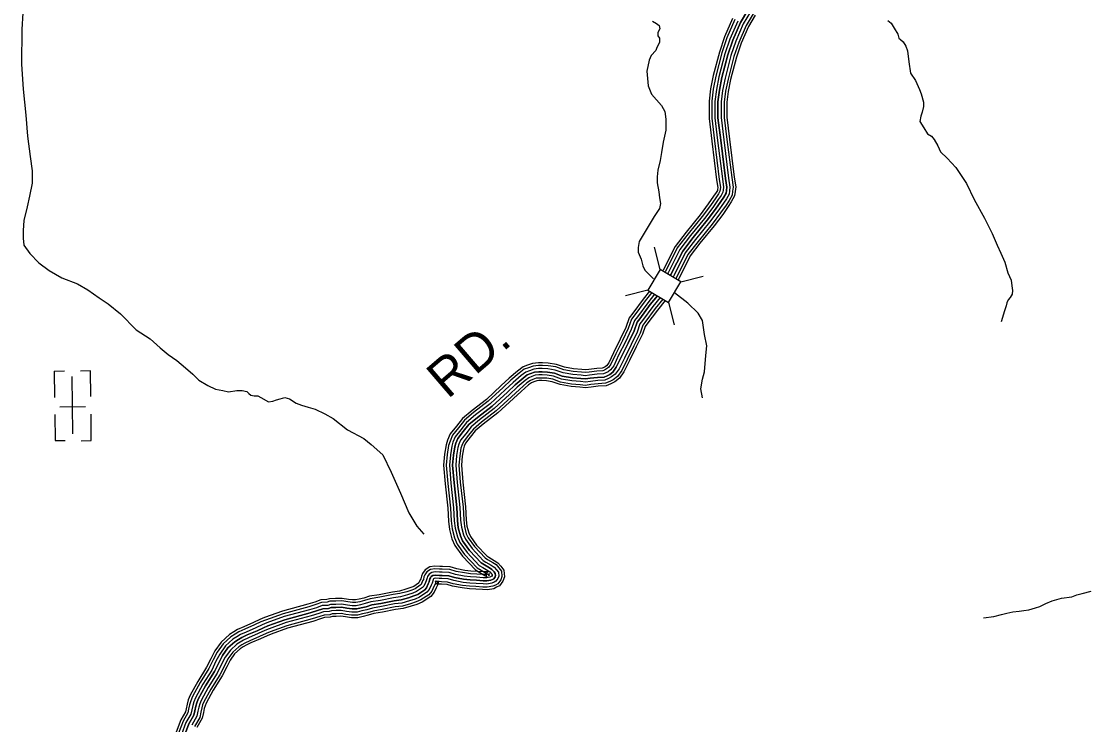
# Model space of a CAD drawing. Extents: x 1788175 to 1969470, y 584502 to 738744.
# Drawn here: x 1907026 to 1917533, y 628048 to 634958 of the extents above; entities that cross this region are included whole.
import ezdxf

# ---------------------------------------------------------------- set-up
doc = ezdxf.new("R2010")
doc.units = 0
for name, color, linetype in [('DESIGN - ROW - Right-of-Way and Easement Labels', 7, 'Continuous'), ('DESIGN - TRANSPORTATION - Text', 7, 'Continuous'), ('DESIGN - UTILITIES - Cable (Underground) with Text', 7, 'Continuous'), ('SURVEY - CONTOURS - Index with Text', 7, 'Continuous'), ('SURVEY - DRAINAGE - Storm Sewer', 7, 'Continuous')]:
    doc.layers.add(name, color=color, linetype=linetype)

msp = doc.modelspace()

# ---------------------------------------------------------------- linework, layer by layer
at = {"layer": 'DESIGN - TRANSPORTATION - Text'}
for points in [[(1907026, 635193), (1907031, 635184), (1907041, 635137), (1907041, 635042), (1907031, 634878), (1907027, 634538), (1907044, 634293), (1907068, 634037), (1907086, 633829), (1907111, 633632), (1907133, 633490), (1907130, 633368), (1907106, 633241), (1907082, 633137), (1907049, 633002), (1907043, 632904), (1907042, 632828), (1907051, 632760), (1907110, 632678)], [(1913228, 634959), (1913268, 634936), (1913294, 634918), (1913299, 634884), (1913279, 634850), (1913279, 634818), (1913296, 634792), (1913296, 634750), (1913271, 634703), (1913259, 634671), (1913216, 634624), (1913195, 634578), (1913172, 634468), (1913186, 634324), (1913217, 634244), (1913316, 634131), (1913349, 634072), (1913360, 633996), (1913358, 633891)], [(1915541, 634966), (1915574, 634942), (1915602, 634893), (1915639, 634833), (1915648, 634795), (1915666, 634779), (1915692, 634758), (1915717, 634714), (1915733, 634670), (1915747, 634560), (1915762, 634450), (1915811, 634377), (1915850, 634289), (1915867, 634245), (1915890, 634164), (1915892, 634122), (1915879, 634065), (1915864, 634027), (1915856, 633973), (1915893, 633911), (1915930, 633852), (1915970, 633830), (1915995, 633798), (1916032, 633737), (1916058, 633677), (1916123, 633614), (1916208, 633523), (1916312, 633364), (1916390, 633207), (1916491, 633026), (1916565, 632875), (1916616, 632760), (1916649, 632680), (1916690, 632591), (1916720, 632489), (1916751, 632415), (1916759, 632361), (1916766, 632315), (1916761, 632279), (1916741, 632245), (1916721, 632222), (1916710, 632194), (1916704, 632164), (1916687, 632114), (1916654, 632007)], [(1913358, 633891), (1913333, 633770), (1913315, 633669), (1913303, 633592), (1913279, 633497), (1913273, 633432), (1913273, 633373), (1913289, 633285)], [(1913289, 633285), (1913296, 633223), (1913306, 633168), (1913296, 633120), (1913244, 633041), (1913096, 632795), (1913086, 632738), (1913086, 632690), (1913115, 632623), (1913134, 632556), (1913153, 632513), (1913238, 632429)], [(1907110, 632678), (1907197, 632587), (1907298, 632509), (1907422, 632438), (1907577, 632379), (1907680, 632320), (1907789, 632243), (1907877, 632183), (1907999, 632086), (1908155, 631926), (1908292, 631838), (1908389, 631751), (1908468, 631686), (1908552, 631625), (1908639, 631555), (1908712, 631492), (1908771, 631432), (1908857, 631382), (1908932, 631343), (1909004, 631332), (1909060, 631318), (1909142, 631331), (1909196, 631330), (1909240, 631323), (1909260, 631303), (1909282, 631287), (1909314, 631280), (1909350, 631278), (1909380, 631263), (1909455, 631220), (1909495, 631226), (1909533, 631241), (1909569, 631249), (1909616, 631262), (1909662, 631251), (1909727, 631208), (1909779, 631186), (1909845, 631167), (1909914, 631148), (1910008, 631101), (1910089, 631057), (1910230, 630944), (1910391, 630859), (1910462, 630800), (1910577, 630699), (1910661, 630528), (1910752, 630321), (1910832, 630128), (1910912, 629999), (1910982, 629921)], [(1913718, 631260), (1913701, 631349), (1913718, 631444), (1913738, 631515), (1913750, 631675), (1913760, 631770), (1913740, 631882), (1913719, 632018), (1913677, 632091), (1913576, 632191), (1913445, 632292)], [(1916481, 629096), (1916582, 629109), (1916656, 629129), (1916710, 629143), (1916770, 629156), (1916831, 629163), (1916878, 629170), (1916925, 629176), (1916992, 629196), (1917033, 629210), (1917093, 629237), (1917154, 629264), (1917201, 629277), (1917248, 629291), (1917349, 629304), (1917396, 629324), (1917450, 629338), (1917537, 629358)]]:
    msp.add_lwpolyline(points, dxfattribs=at)
at = {"layer": 'DESIGN - UTILITIES - Cable (Underground) with Text'}
for p, q in [((1907349, 631522), (1907449, 631524)), ((1907349, 631522), (1907352, 631264)), ((1907705, 631523), (1907607, 631521)), ((1907708, 631271), (1907705, 631523)), ((1907403, 631171), (1907657, 631174)), ((1907354, 631096), (1907357, 630839)), ((1907713, 630839), (1907710, 631100)), ((1907357, 630839), (1907457, 630840)), ((1907614, 630838), (1907713, 630839))]:
    msp.add_line(p, q, dxfattribs=at)
msp.add_lwpolyline([(1907532, 630905), (1907525, 631468)], dxfattribs=at)
at = {"layer": 'SURVEY - CONTOURS - Index with Text'}
for points in [[(1913402, 632461), (1913409, 632472), (1913524, 632700), (1913626, 632834), (1913764, 633004), (1913846, 633113), (1913899, 633190), (1913929, 633230), (1913950, 633271), (1913954, 633297), (1913957, 633329), (1913944, 633415), (1913898, 633791), (1913871, 634011), (1913871, 634169), (1913885, 634283), (1913910, 634406), (1913969, 634631), (1914017, 634774), (1914093, 634947), (1914165, 635068)], [(1914165, 635068), (1914093, 634947), (1914017, 634774), (1913969, 634631), (1913910, 634406), (1913885, 634283), (1913871, 634169), (1913871, 634011), (1913898, 633791), (1913944, 633415), (1913957, 633329), (1913954, 633297), (1913950, 633271), (1913929, 633230), (1913899, 633190), (1913846, 633113), (1913764, 633004)], [(1914191, 635051), (1914120, 634933), (1914046, 634763), (1913998, 634622), (1913940, 634399), (1913916, 634278), (1913902, 634167), (1913902, 634013), (1913928, 633795), (1913975, 633419), (1913989, 633330), (1913985, 633293), (1913980, 633261), (1913955, 633214), (1913925, 633172), (1913871, 633095), (1913788, 632985)], [(1914014, 634988), (1913935, 634806), (1913885, 634656), (1913824, 634426), (1913799, 634297), (1913783, 634175), (1913783, 634005), (1913810, 633780), (1913857, 633403), (1913869, 633327), (1913867, 633308), (1913866, 633298), (1913854, 633277), (1913828, 633241), (1913775, 633165), (1913695, 633058)], [(1914037, 634976), (1913959, 634796), (1913909, 634649), (1913849, 634420), (1913824, 634293), (1913809, 634173), (1913809, 634007), (1913836, 633783), (1913883, 633406), (1913895, 633328), (1913892, 633305), (1913890, 633290), (1913876, 633263), (1913849, 633226), (1913796, 633149), (1913715, 633042)], [(1914065, 634961), (1913988, 634785), (1913939, 634640), (1913879, 634413), (1913855, 634288), (1913840, 634171), (1913840, 634009), (1913867, 633787), (1913914, 633411), (1913926, 633328), (1913923, 633301), (1913920, 633281), (1913902, 633247), (1913874, 633208), (1913821, 633131), (1913739, 633023)], [(1914216, 635033), (1914148, 634919), (1914075, 634752), (1914028, 634613), (1913970, 634392), (1913946, 634273), (1913933, 634165), (1913933, 634015), (1913959, 633798), (1914006, 633423), (1914020, 633330), (1914015, 633289), (1914010, 633251), (1913981, 633198), (1913950, 633154), (1913897, 633077), (1913813, 632966)], [(1914236, 635019), (1914170, 634908), (1914098, 634743), (1914052, 634606), (1913994, 634386), (1913971, 634269), (1913957, 634164), (1913957, 634016), (1913984, 633801), (1914030, 633427), (1914045, 633331), (1914040, 633286), (1914034, 633244), (1914002, 633184), (1913970, 633140), (1913917, 633062), (1913832, 632950)], [(1913695, 633058), (1913557, 632888), (1913449, 632747), (1913332, 632514), (1913327, 632506)], [(1913715, 633042), (1913577, 632872), (1913471, 632733), (1913354, 632502), (1913349, 632493)], [(1913739, 633023), (1913602, 632853), (1913497, 632717), (1913381, 632487), (1913376, 632477)], [(1913764, 633004), (1913626, 632834), (1913524, 632700), (1913409, 632472), (1913402, 632461)], [(1913788, 632985), (1913650, 632814), (1913550, 632683), (1913436, 632457), (1913429, 632446)], [(1913813, 632966), (1913675, 632795), (1913576, 632667), (1913463, 632442), (1913456, 632430)], [(1913832, 632950), (1913694, 632780), (1913597, 632654), (1913485, 632430), (1913477, 632417)], [(1913199, 632306), (1913137, 632228), (1913035, 632091), (1912999, 632045), (1912966, 631951), (1912911, 631836), (1912844, 631703), (1912797, 631604), (1912775, 631574), (1912762, 631565), (1912744, 631555), (1912732, 631550), (1912680, 631548), (1912602, 631538), (1912567, 631533), (1912533, 631537), (1912451, 631544), (1912364, 631559), (1912285, 631588), (1912203, 631601), (1912146, 631602), (1912106, 631604), (1912048, 631597), (1912000, 631579), (1911955, 631563), (1911901, 631522), (1911820, 631452), (1911742, 631380), (1911595, 631244), (1911454, 631135), (1911361, 631057), (1911300, 630982), (1911239, 630905), (1911214, 630844), (1911199, 630798), (1911184, 630706), (1911175, 630597), (1911190, 630414), (1911217, 630174), (1911222, 630047), (1911232, 629966), (1911257, 629873), (1911286, 629809), (1911361, 629702), (1911487, 629569), (1911531, 629542), (1911580, 629514), (1911592, 629506), (1911602, 629494), (1911597, 629500), (1911595, 629522), (1911601, 629539), (1911608, 629549), (1911615, 629553), (1911611, 629551), (1911594, 629548), (1911569, 629549), (1911503, 629554), (1911442, 629557), (1911384, 629564), (1911304, 629579), (1911239, 629598), (1911164, 629601), (1911137, 629603), (1911087, 629605), (1911038, 629597), (1910993, 629568), (1910968, 629533), (1910958, 629508), (1910951, 629482), (1910945, 629471), (1910931, 629440), (1910929, 629437), (1910882, 629406), (1910853, 629394), (1910804, 629379), (1910740, 629360), (1910674, 629351), (1910542, 629325), (1910448, 629309), (1910390, 629292), (1910345, 629282), (1910310, 629273), (1910281, 629273), (1910239, 629279), (1910177, 629289), (1910114, 629287), (1910054, 629285), (1910028, 629277), (1909969, 629274), (1909909, 629251), (1909842, 629231), (1909590, 629163), (1909414, 629100), (1909369, 629080), (1909306, 629051), (1909210, 629010)], [(1913221, 632293), (1913157, 632213), (1913055, 632075), (1913021, 632033), (1912990, 631942), (1912934, 631824), (1912867, 631691), (1912819, 631591), (1912794, 631556), (1912776, 631543), (1912755, 631532), (1912738, 631525), (1912682, 631522), (1912605, 631513), (1912567, 631507), (1912530, 631512), (1912447, 631518), (1912357, 631534), (1912279, 631563), (1912201, 631575), (1912145, 631577), (1912107, 631578), (1912054, 631572), (1912009, 631555), (1911968, 631540), (1911917, 631502), (1911837, 631433), (1911759, 631361), (1911611, 631225), (1911470, 631115), (1911379, 631039), (1911320, 630965), (1911261, 630892), (1911238, 630835), (1911224, 630792), (1911210, 630703), (1911201, 630597), (1911215, 630417), (1911242, 630176), (1911248, 630050), (1911258, 629971), (1911281, 629882), (1911308, 629822), (1911381, 629719), (1911504, 629589), (1911544, 629565), (1911593, 629536), (1911609, 629526), (1911622, 629510), (1911622, 629510), (1911621, 629519), (1911624, 629527), (1911626, 629529), (1911627, 629530), (1911620, 629526), (1911596, 629522), (1911567, 629523), (1911501, 629528), (1911440, 629531), (1911380, 629538), (1911298, 629554), (1911235, 629572), (1911162, 629576), (1911136, 629577), (1911089, 629579), (1911047, 629572), (1911011, 629549), (1910991, 629521), (1910982, 629500), (1910976, 629473), (1910968, 629460), (1910953, 629426), (1910946, 629418), (1910894, 629383), (1910862, 629370), (1910812, 629354), (1910745, 629335), (1910678, 629326), (1910547, 629300), (1910454, 629284), (1910397, 629267), (1910351, 629256), (1910313, 629247), (1910279, 629247), (1910235, 629253), (1910175, 629264), (1910115, 629261), (1910058, 629260), (1910032, 629251), (1909974, 629248), (1909918, 629227), (1909849, 629207), (1909598, 629138), (1909424, 629076), (1909380, 629057), (1909317, 629028), (1909221, 628986)], [(1913248, 632277), (1913182, 632194), (1913080, 632056), (1913049, 632018), (1913019, 631930), (1912961, 631811), (1912895, 631678), (1912846, 631575), (1912816, 631534), (1912793, 631516), (1912768, 631504), (1912745, 631494), (1912685, 631491), (1912610, 631482), (1912567, 631476), (1912527, 631481), (1912443, 631488), (1912349, 631504), (1912271, 631532), (1912198, 631544), (1912144, 631546), (1912108, 631547), (1912061, 631542), (1912020, 631526), (1911982, 631512), (1911936, 631478), (1911858, 631410), (1911780, 631338), (1911631, 631201), (1911489, 631091), (1911401, 631017), (1911344, 630946), (1911288, 630876), (1911267, 630824), (1911254, 630785), (1911241, 630699), (1911232, 630597), (1911246, 630420), (1911273, 630178), (1911279, 630052), (1911288, 629977), (1911310, 629892), (1911335, 629838), (1911406, 629738), (1911523, 629613), (1911560, 629591), (1911610, 629562), (1911629, 629549), (1911646, 629530), (1911652, 629522), (1911653, 629515), (1911652, 629513), (1911646, 629505), (1911641, 629502), (1911629, 629496), (1911598, 629491), (1911565, 629492), (1911499, 629497), (1911438, 629501), (1911376, 629507), (1911290, 629524), (1911230, 629542), (1911160, 629545), (1911134, 629546), (1911091, 629548), (1911059, 629543), (1911033, 629526), (1911018, 629505), (1911012, 629491), (1911005, 629462), (1910996, 629446), (1910980, 629410), (1910967, 629394), (1910909, 629356), (1910873, 629341), (1910821, 629324), (1910751, 629304), (1910683, 629295), (1910553, 629269), (1910461, 629254), (1910405, 629237), (1910358, 629226), (1910317, 629216), (1910277, 629216), (1910230, 629223), (1910173, 629233), (1910116, 629230), (1910063, 629229), (1910038, 629220), (1909981, 629217), (1909927, 629197), (1909857, 629177), (1909607, 629109), (1909436, 629048), (1909393, 629028), (1909329, 629000), (1909234, 628958)], [(1913275, 632261), (1913206, 632175), (1913104, 632037), (1913077, 632003), (1913048, 631918), (1912989, 631797), (1912923, 631664), (1912872, 631559), (1912839, 631513), (1912809, 631490), (1912781, 631476), (1912752, 631463), (1912688, 631460), (1912614, 631451), (1912568, 631445), (1912524, 631450), (1912440, 631457), (1912341, 631473), (1912263, 631502), (1912195, 631513), (1912143, 631515), (1912109, 631516), (1912069, 631512), (1912031, 631497), (1911997, 631485), (1911956, 631454), (1911879, 631387), (1911801, 631316), (1911651, 631177), (1911509, 631067), (1911424, 630996), (1911368, 630927), (1911315, 630860), (1911296, 630814), (1911284, 630777), (1911271, 630695), (1911263, 630597), (1911277, 630423), (1911304, 630181), (1911310, 630055), (1911319, 629983), (1911340, 629903), (1911362, 629853), (1911430, 629758), (1911543, 629637), (1911575, 629618), (1911626, 629589), (1911650, 629573), (1911670, 629549), (1911682, 629533), (1911684, 629512), (1911680, 629499), (1911667, 629481), (1911655, 629475), (1911639, 629467), (1911599, 629460), (1911563, 629461), (1911497, 629467), (1911435, 629470), (1911371, 629477), (1911283, 629494), (1911225, 629511), (1911159, 629514), (1911133, 629515), (1911093, 629517), (1911070, 629513), (1911054, 629503), (1911045, 629490), (1911041, 629481), (1911034, 629450), (1911024, 629432), (1911006, 629393), (1910989, 629371), (1910923, 629328), (1910883, 629312), (1910830, 629295), (1910758, 629274), (1910688, 629265), (1910558, 629239), (1910468, 629224), (1910413, 629207), (1910365, 629196), (1910321, 629185), (1910275, 629185), (1910225, 629192), (1910171, 629201), (1910117, 629199), (1910069, 629198), (1910044, 629190), (1909987, 629187), (1909937, 629168), (1909865, 629147), (1909616, 629079), (1909447, 629019), (1909405, 629000), (1909342, 628971), (1909246, 628930)], [(1913302, 632245), (1913231, 632156), (1913129, 632018), (1913104, 631987), (1913076, 631906), (1913017, 631783), (1912951, 631650), (1912899, 631543), (1912861, 631491), (1912826, 631464), (1912795, 631448), (1912758, 631433), (1912690, 631429), (1912618, 631421), (1912568, 631413), (1912521, 631419), (1912436, 631426), (1912333, 631443), (1912255, 631472), (1912192, 631482), (1912142, 631484), (1912110, 631485), (1912076, 631481), (1912042, 631468), (1912012, 631457), (1911975, 631430), (1911899, 631364), (1911822, 631293), (1911671, 631153), (1911528, 631043), (1911446, 630974), (1911393, 630907), (1911342, 630844), (1911325, 630803), (1911315, 630770), (1911302, 630691), (1911294, 630597), (1911308, 630426), (1911335, 630183), (1911341, 630057), (1911349, 629989), (1911369, 629913), (1911389, 629869), (1911454, 629778), (1911563, 629662), (1911591, 629645), (1911642, 629615), (1911671, 629596), (1911694, 629569), (1911713, 629545), (1911716, 629508), (1911708, 629484), (1911688, 629457), (1911670, 629447), (1911649, 629437), (1911601, 629429), (1911562, 629431), (1911495, 629436), (1911433, 629439), (1911367, 629446), (1911276, 629463), (1911220, 629480), (1911157, 629483), (1911131, 629484), (1911095, 629486), (1911082, 629484), (1911076, 629480), (1911072, 629475), (1911071, 629472), (1911063, 629439), (1911051, 629418), (1911033, 629377), (1911010, 629348), (1910938, 629301), (1910894, 629282), (1910839, 629265), (1910764, 629243), (1910693, 629234), (1910564, 629208), (1910476, 629193), (1910421, 629177), (1910372, 629166), (1910325, 629154), (1910273, 629154), (1910220, 629161), (1910169, 629170), (1910118, 629168), (1910074, 629167), (1910050, 629159), (1909993, 629156), (1909947, 629139), (1909874, 629117), (1909626, 629050), (1909459, 628990), (1909418, 628972), (1909354, 628943), (1909259, 628902)], [(1913329, 632229), (1913255, 632137), (1913153, 631999), (1913132, 631972), (1913105, 631894), (1913045, 631770), (1912979, 631637), (1912926, 631527), (1912884, 631469), (1912842, 631437), (1912808, 631419), (1912765, 631402), (1912693, 631398), (1912622, 631390), (1912569, 631382), (1912517, 631388), (1912432, 631395), (1912325, 631413), (1912247, 631442), (1912189, 631452), (1912141, 631453), (1912111, 631454), (1912084, 631451), (1912053, 631439), (1912027, 631429), (1911994, 631405), (1911920, 631341), (1911843, 631270), (1911691, 631130), (1911548, 631019), (1911468, 630952), (1911417, 630888), (1911369, 630828), (1911354, 630792), (1911345, 630763), (1911333, 630688), (1911325, 630597), (1911339, 630429), (1911366, 630186), (1911372, 630060), (1911380, 629995), (1911398, 629924), (1911416, 629884), (1911478, 629797), (1911582, 629686), (1911607, 629671), (1911658, 629641), (1911691, 629620), (1911718, 629588), (1911743, 629557), (1911747, 629504), (1911736, 629470), (1911709, 629433), (1911684, 629420), (1911659, 629407), (1911603, 629398), (1911560, 629400), (1911493, 629405), (1911430, 629408), (1911362, 629415), (1911268, 629433), (1911214, 629449), (1911155, 629452), (1911130, 629454), (1911097, 629455), (1911093, 629454), (1911098, 629457), (1911099, 629460), (1911101, 629462), (1911092, 629428), (1911079, 629404), (1911060, 629361), (1911031, 629325), (1910952, 629273), (1910905, 629253), (1910848, 629235), (1910771, 629213), (1910698, 629204), (1910570, 629178), (1910483, 629163), (1910428, 629147), (1910379, 629136), (1910329, 629124), (1910271, 629123), (1910215, 629131), (1910167, 629139), (1910119, 629137), (1910080, 629136), (1910056, 629128), (1910000, 629125), (1909957, 629109), (1909882, 629087), (1909635, 629020), (1909470, 628961), (1909431, 628944), (1909367, 628915), (1909272, 628873)], [(1913351, 632216), (1913275, 632122), (1913173, 631984), (1913154, 631960), (1913128, 631885), (1913067, 631759), (1913001, 631626), (1912947, 631515), (1912902, 631451), (1912856, 631416), (1912818, 631397), (1912771, 631377), (1912695, 631374), (1912625, 631365), (1912569, 631357), (1912515, 631364), (1912429, 631371), (1912319, 631389), (1912241, 631418), (1912187, 631427), (1912140, 631428), (1912112, 631429), (1912090, 631427), (1912062, 631416), (1912039, 631407), (1912010, 631386), (1911936, 631322), (1911860, 631252), (1911707, 631111), (1911563, 630999), (1911486, 630935), (1911436, 630873), (1911391, 630815), (1911377, 630784), (1911369, 630757), (1911358, 630685), (1911350, 630597), (1911363, 630431), (1911391, 630188), (1911396, 630062), (1911404, 629999), (1911422, 629932), (1911438, 629897), (1911497, 629813), (1911598, 629705), (1911620, 629692), (1911671, 629662), (1911708, 629639), (1911738, 629604), (1911767, 629566), (1911772, 629501), (1911758, 629459), (1911725, 629413), (1911695, 629398), (1911667, 629383), (1911605, 629373), (1911558, 629375), (1911492, 629380), (1911428, 629383), (1911358, 629391), (1911263, 629409), (1911210, 629425), (1911154, 629427), (1911128, 629429), (1911098, 629430), (1911102, 629431), (1911115, 629439), (1911121, 629447), (1911124, 629454), (1911116, 629419), (1911101, 629393), (1911081, 629348), (1911048, 629306), (1910964, 629251), (1910913, 629230), (1910855, 629212), (1910776, 629189), (1910702, 629179), (1910574, 629154), (1910488, 629139), (1910435, 629123), (1910385, 629112), (1910332, 629099), (1910269, 629098), (1910211, 629106), (1910165, 629114), (1910120, 629112), (1910084, 629112), (1910060, 629104), (1910005, 629101), (1909965, 629086), (1909889, 629063), (1909642, 628996), (1909479, 628938), (1909441, 628921), (1909377, 628892), (1909282, 628851)], [(1913077, 632003), (1913104, 632037), (1913206, 632175), (1913275, 632261)], [(1908923, 628569), (1908966, 628655), (1909003, 628726), (1909056, 628801), (1909123, 628862), (1909159, 628885), (1909193, 628905), (1909246, 628930), (1909342, 628971), (1909405, 629000), (1909447, 629019), (1909616, 629079), (1909865, 629147), (1909937, 629168), (1909987, 629187), (1910044, 629190), (1910069, 629198), (1910117, 629199), (1910171, 629201), (1910225, 629192), (1910275, 629185), (1910321, 629185), (1910365, 629196), (1910413, 629207), (1910468, 629224), (1910558, 629239), (1910688, 629265), (1910758, 629274), (1910830, 629295), (1910883, 629312), (1910923, 629328), (1910989, 629371), (1911006, 629393), (1911024, 629432), (1911034, 629450), (1911041, 629481), (1911045, 629490), (1911054, 629503), (1911070, 629513), (1911093, 629517), (1911133, 629515), (1911159, 629514), (1911225, 629511), (1911283, 629494), (1911371, 629477), (1911435, 629470), (1911497, 629467), (1911563, 629461), (1911599, 629460), (1911639, 629467), (1911655, 629475), (1911667, 629481), (1911680, 629499), (1911684, 629512), (1911682, 629533), (1911670, 629549), (1911650, 629573), (1911626, 629589), (1911575, 629618), (1911543, 629637), (1911430, 629758), (1911362, 629853), (1911340, 629903), (1911319, 629983), (1911310, 630055), (1911304, 630181), (1911277, 630423), (1911263, 630597), (1911271, 630695), (1911284, 630777), (1911296, 630814), (1911315, 630860), (1911368, 630927), (1911424, 630996), (1911509, 631067), (1911651, 631177), (1911801, 631316), (1911879, 631387), (1911956, 631454), (1911997, 631485), (1912031, 631497), (1912069, 631512), (1912109, 631516), (1912143, 631515), (1912195, 631513), (1912263, 631502), (1912341, 631473), (1912440, 631457), (1912524, 631450), (1912568, 631445), (1912614, 631451), (1912688, 631460), (1912752, 631463), (1912781, 631476), (1912809, 631490), (1912839, 631513), (1912872, 631559), (1912923, 631664), (1912989, 631797), (1913048, 631918), (1913077, 632003)], [(1909210, 629010), (1909151, 628983), (1909113, 628959), (1909070, 628932), (1908990, 628859), (1908928, 628772), (1908888, 628695), (1908846, 628612), (1908759, 628473), (1908685, 628336), (1908666, 628291), (1908654, 628249), (1908644, 628204), (1908638, 628173), (1908592, 628094), (1908546, 627973)], [(1909221, 628986), (1909163, 628960), (1909126, 628937), (1909085, 628912), (1909009, 628842), (1908950, 628759), (1908911, 628684), (1908869, 628599), (1908781, 628461), (1908708, 628325), (1908690, 628282), (1908679, 628243), (1908669, 628199), (1908662, 628164), (1908615, 628083), (1908570, 627963)], [(1909234, 628958), (1909178, 628932), (1909143, 628911), (1909104, 628887), (1909033, 628822), (1908976, 628742), (1908938, 628670), (1908896, 628584), (1908808, 628445), (1908736, 628312), (1908720, 628272), (1908709, 628235), (1908700, 628192), (1908691, 628152), (1908643, 628070), (1908598, 627951)], [(1909246, 628930), (1909193, 628905), (1909159, 628885), (1909123, 628862), (1909056, 628801), (1909003, 628726), (1908966, 628655), (1908923, 628569), (1908835, 628429), (1908764, 628298), (1908749, 628262), (1908739, 628228), (1908730, 628185), (1908720, 628141), (1908672, 628056), (1908627, 627940)], [(1909259, 628902), (1909207, 628878), (1909175, 628858), (1909142, 628837), (1909079, 628780), (1909029, 628710), (1908993, 628641), (1908950, 628554), (1908862, 628414), (1908792, 628285), (1908778, 628251), (1908769, 628220), (1908760, 628179), (1908750, 628130), (1908700, 628043)], [(1909272, 628873), (1909222, 628850), (1909191, 628832), (1909161, 628812), (1909103, 628760), (1909056, 628694), (1909021, 628627), (1908977, 628538), (1908888, 628398), (1908820, 628271), (1908807, 628241), (1908799, 628212), (1908790, 628172), (1908779, 628119), (1908728, 628030)], [(1909282, 628851), (1909233, 628828), (1909205, 628811), (1909176, 628793), (1909121, 628743), (1909077, 628681), (1909043, 628616), (1908999, 628526), (1908910, 628386), (1908843, 628260), (1908831, 628233), (1908823, 628206), (1908815, 628167), (1908802, 628110), (1908750, 628019)], [(1907912, 625702), (1907929, 625755), (1907965, 625931), (1908024, 626148), (1908074, 626335), (1908135, 626549), (1908200, 626794), (1908276, 627063), (1908357, 627315), (1908423, 627490), (1908458, 627583), (1908491, 627651), (1908516, 627700), (1908545, 627766), (1908582, 627839), (1908627, 627940), (1908672, 628056), (1908720, 628141), (1908730, 628185), (1908739, 628228), (1908749, 628262), (1908764, 628298), (1908835, 628429), (1908923, 628569)]]:
    msp.add_lwpolyline(points, dxfattribs=at)
at = {"layer": 'SURVEY - DRAINAGE - Storm Sewer'}
for p, q in [((1913302, 632521), (1913246, 632741)), ((1913506, 632400), (1913726, 632456)), ((1913181, 632317), (1912961, 632261)), ((1913385, 632195), (1913441, 631975))]:
    msp.add_line(p, q, dxfattribs=at)
msp.add_lwpolyline([(1913181, 632317), (1913385, 632195), (1913506, 632400), (1913302, 632521)], close=True, dxfattribs=at)

# ---------------------------------------------------------------- texts
at = {"layer": 'DESIGN - ROW - Right-of-Way and Easement Labels'}
msp.add_text('RD.', height=370, rotation=40.6496, dxfattribs=at).set_placement((1911214, 631240))

doc.saveas('drawing.dxf')
